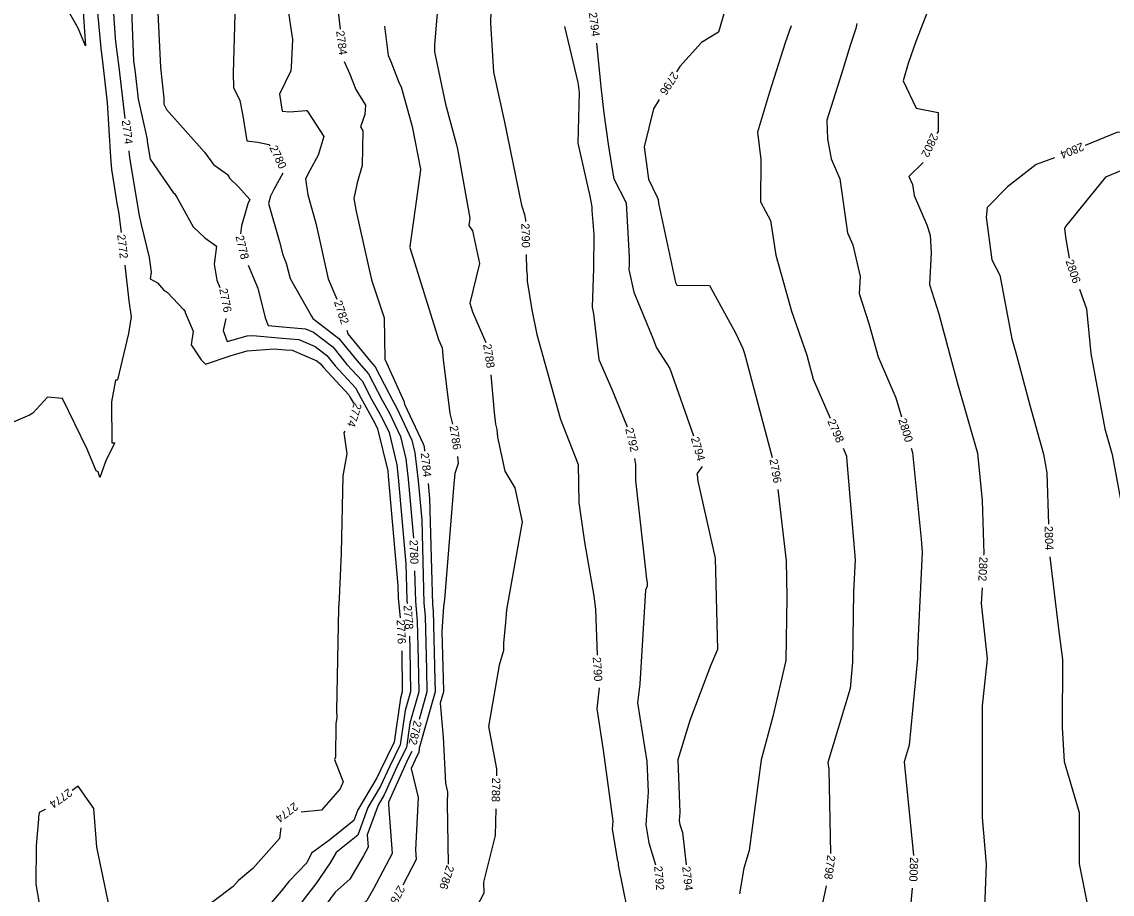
# Model space of a CAD drawing. Extents: x 1326424 to 1329294, y 1001359 to 1003823.
# Drawn here: x 1328270.7 to 1328536.8, y 1002132.9 to 1002345.9 of the extents above; entities that cross this region are included whole.
import ezdxf

# ---------------------------------------------------------------- set-up
doc = ezdxf.new("R2010")
doc.units = 0
doc.layers.add('Prop Rem of Exist Asph Pvmt', color=7, linetype='Continuous')
doc.layers.add('Scratch_Level_3', color=7, linetype='Continuous')

msp = doc.modelspace()

# ---------------------------------------------------------------- linework, layer by layer
at = {"layer": 'Prop Rem of Exist Asph Pvmt'}
for points in [[(1328327.69, 1002408.75), (1328325.85, 1002398.32), (1328324.98, 1002390.91), (1328322.68, 1002384.63), (1328322.05, 1002383.76), (1328319.77, 1002378.67), (1328318.97, 1002374.77), (1328321.77, 1002353.63), (1328322.6, 1002350.08), (1328322.71, 1002347.76), (1328322.29, 1002333.29), (1328322.35, 1002329.81), (1328323.9, 1002326.65), (1328324.63, 1002322.93), (1328325.59, 1002316.8), (1328328.28, 1002316.45), (1328330.98, 1002315.94), (1328331.23, 1002315.62)], [(1328474.44, 1002345.43), (1328474.25, 1002344.2), (1328472.82, 1002340.07), (1328470.76, 1002333.17), (1328467.16, 1002321.82), (1328467.29, 1002317.27), (1328468.2, 1002312.4), (1328470.3, 1002307.55), (1328472.23, 1002294.35), (1328473.5, 1002291.4), (1328475.26, 1002283.66), (1328475.07, 1002279.52), (1328477.36, 1002272.19), (1328479.7, 1002264.07), (1328483.98, 1002254.12), (1328485.41, 1002249.45)], [(1328334.35, 1002308.91), (1328332.16, 1002304.92), (1328331.41, 1002303.29), (1328330.9, 1002301.49), (1328333.56, 1002292.15), (1328334.36, 1002289.02), (1328335.23, 1002286.98), (1328336.15, 1002283.2), (1328341.42, 1002274.04), (1328341.61, 1002273.59), (1328341.64, 1002273.5), (1328348.05, 1002268.57), (1328352.9, 1002262.59), (1328355.33, 1002259.95), (1328358.65, 1002253.48), (1328360.34, 1002250.51), (1328363.09, 1002244.69), (1328364.41, 1002239.22), (1328364.98, 1002234.23), (1328366.26, 1002219.86)], [(1328487.76, 1002241.8), (1328488.08, 1002240.78), (1328490.16, 1002219.61), (1328490.42, 1002216.44), (1328489.28, 1002192.62), (1328489.25, 1002190.49), (1328487.23, 1002169.28), (1328486.02, 1002165.24), (1328488.3, 1002142.37)], [(1328366.54, 1002211.86), (1328366.74, 1002204.41), (1328367.18, 1002199.57), (1328367.44, 1002190.18), (1328367.54, 1002182.35), (1328365.39, 1002174.71), (1328364.55, 1002168.77), (1328362.65, 1002164.94), (1328359.13, 1002157.19), (1328357.61, 1002154.64), (1328354.97, 1002147.43), (1328355.19, 1002144.41), (1328354.09, 1002142.33), (1328350.76, 1002136.6), (1328347.19, 1002133.41), (1328344.84, 1002130.34), (1328339.38, 1002123.21), (1328337.47, 1002120.34)], [(1328487.98, 1002134.41), (1328486.2, 1002114.97), (1328480.86, 1002100.96), (1328478.71, 1002089.22), (1328475.62, 1002084.31), (1328466.63, 1002072.8), (1328466.25, 1002072.24), (1328466.25, 1002072.11), (1328466.26, 1002071.98), (1328466.26, 1002071.9), (1328466.26, 1002070.84), (1328466.26, 1002053.32), (1328467.37, 1002039.82)]]:
    msp.add_lwpolyline(points, dxfattribs=at)
at = {"layer": 'Scratch_Level_3'}
for points in [[(1328370.36, 1002438.68), (1328366.46, 1002420.17), (1328365.36, 1002419), (1328362.62, 1002413.23), (1328354.84, 1002400.91), (1328352.29, 1002385.99), (1328351.79, 1002383.48), (1328349.08, 1002380.34), (1328347.58, 1002376.59), (1328346.67, 1002359.58), (1328346.56, 1002357.37), (1328347.13, 1002353.48), (1328347.93, 1002347.6), (1328348.36, 1002344.1)], [(1328289.42, 1002421.95), (1328289.23, 1002418.11), (1328289.25, 1002416.07), (1328290.77, 1002402.8), (1328291.07, 1002392.59), (1328291.21, 1002389.62), (1328292, 1002378.58), (1328291.83, 1002366.05), (1328292.14, 1002360.91), (1328293.48, 1002341.95), (1328293.52, 1002340.97), (1328294.36, 1002334.81), (1328295.83, 1002322.28)], [(1328286.94, 1002393.97), (1328287.43, 1002384.84), (1328288.06, 1002376.16), (1328287.9, 1002364.56), (1328288, 1002363.14), (1328288.69, 1002353.42), (1328289.94, 1002339.4), (1328290.39, 1002336.12), (1328291.55, 1002326.17), (1328292.34, 1002312.81), (1328292.56, 1002309.8), (1328293.19, 1002305.71), (1328293.9, 1002301.48), (1328294.29, 1002299.52), (1328294.37, 1002298.9), (1328294.89, 1002294.4)], [(1328483.02, 1002387.38), (1328492.14, 1002365.36), (1328491.72, 1002365.23), (1328491.64, 1002365.29), (1328482.41, 1002362.81), (1328479.54, 1002361.94), (1328455.41, 1002355.37), (1328454.23, 1002354.93), (1328453.02, 1002353.96), (1328449.55, 1002356.34), (1328443.43, 1002352.61), (1328440.69, 1002343.36), (1328436.57, 1002340.81), (1328431.29, 1002334.92), (1328430.5, 1002333.67)], [(1328509.26, 1002387.47), (1328503.25, 1002370.18), (1328505.03, 1002365.87), (1328494.4, 1002362.61), (1328492.38, 1002364.1), (1328491.12, 1002363.76), (1328485.96, 1002362.21), (1328488.21, 1002362.11), (1328492.84, 1002362.13), (1328492.41, 1002357.81), (1328491.87, 1002348.79), (1328488.86, 1002341.02), (1328487.01, 1002335.7), (1328485.74, 1002331.42), (1328488.98, 1002324.77), (1328494.34, 1002323.71), (1328494.29, 1002319.1), (1328494.02, 1002318.63)], [(1328300.76, 1002385.23), (1328300.69, 1002384.69), (1328300.51, 1002383.37), (1328300.33, 1002382.62), (1328302.69, 1002360.68), (1328303.48, 1002357.32), (1328303.59, 1002354.89), (1328304.56, 1002334.72), (1328305.33, 1002327.19), (1328305.35, 1002325.74), (1328305.96, 1002324.49), (1328315.25, 1002314.06), (1328317.49, 1002311.06), (1328320.88, 1002308.58), (1328321.42, 1002307.62), (1328323.59, 1002305.56), (1328326.31, 1002302.53), (1328325.82, 1002301.46), (1328325.32, 1002299.72), (1328324.3, 1002296.05), (1328324.04, 1002294.15)], [(1328295.88, 1002374.52), (1328296.78, 1002359.53), (1328297.4, 1002350.77), (1328297.95, 1002336.31), (1328298.33, 1002333.5), (1328299.09, 1002326.99), (1328301.22, 1002317.51), (1328301.26, 1002316.94), (1328301.3, 1002316.68), (1328302.03, 1002312.33), (1328307.59, 1002304.18), (1328307.98, 1002303.96), (1328308.57, 1002302.92), (1328312.48, 1002295.85), (1328315.37, 1002293.16), (1328318.21, 1002291.07), (1328317.59, 1002286.74), (1328318.26, 1002282.83), (1328319, 1002281)], [(1328335.73, 1002367.87), (1328335.05, 1002353.01), (1328336.73, 1002341.52), (1328336.38, 1002334.83), (1328336.36, 1002333.93), (1328333.6, 1002328.21), (1328334.24, 1002324.09), (1328336.07, 1002323.85), (1328340.07, 1002324.19), (1328340.27, 1002324.24), (1328340.45, 1002323.9), (1328344.38, 1002317.84), (1328342.97, 1002313.29), (1328340.97, 1002309.54), (1328339.92, 1002307.53), (1328340.46, 1002303.61), (1328342.41, 1002296.68), (1328345.41, 1002283.17), (1328347.57, 1002278.17)], [(1328284.64, 1002362.56), (1328286.25, 1002340), (1328284.4, 1002344.32), (1328279.22, 1002353.61), (1328269.55, 1002349.88), (1328268.58, 1002349.95), (1328267.07, 1002348.12), (1328257.56, 1002334.31), (1328256.74, 1002328.81), (1328255.27, 1002325.76), (1328255.98, 1002324.84), (1328253.36, 1002314.86), (1328252.83, 1002305.47), (1328253.37, 1002304.29), (1328253.38, 1002303.83)], [(1328372.92, 1002365.03), (1328372.71, 1002364.23), (1328372.85, 1002357.68), (1328371.41, 1002340.21), (1328371.37, 1002338.51), (1328374.11, 1002325.8), (1328376.71, 1002316.13), (1328376.99, 1002314.75), (1328380.06, 1002297.93), (1328379.81, 1002296.16), (1328380.67, 1002294.85), (1328382.38, 1002286.9), (1328380.02, 1002277.2), (1328380.67, 1002275.08), (1328383.92, 1002267.57)], [(1328385.14, 1002348.51), (1328385.08, 1002345.49), (1328385.82, 1002333.61), (1328388.4, 1002321.75), (1328392.65, 1002301.07), (1328393.34, 1002298.82), (1328393.59, 1002297.51), (1328393.59, 1002297.09)], [(1328359.2, 1002344.78), (1328360.08, 1002337.63), (1328360.72, 1002336.15), (1328362.81, 1002330.89), (1328363.3, 1002330), (1328365.92, 1002320.28), (1328367.98, 1002309.92), (1328367.97, 1002309.75), (1328366.82, 1002301.41), (1328365.38, 1002291.01), (1328365.44, 1002290.91), (1328365.38, 1002290.8), (1328372.36, 1002268.32), (1328373.25, 1002266.27), (1328373.49, 1002263.46), (1328375.15, 1002250.28), (1328375.76, 1002247.68)], [(1328403.13, 1002344.71), (1328406.41, 1002331.01), (1328406.45, 1002330.6), (1328406.67, 1002328.57), (1328406.39, 1002316.28), (1328409.31, 1002303.29), (1328409.81, 1002300.67), (1328409.8, 1002299.77), (1328410.27, 1002293.93), (1328410.23, 1002285.65), (1328409.88, 1002276.22), (1328410.24, 1002274.56), (1328411.5, 1002263.47), (1328414.7, 1002256.19), (1328418.41, 1002247.02)], [(1328458.42, 1002344.88), (1328456.96, 1002340.75), (1328453.17, 1002328.67), (1328450.26, 1002318.91), (1328451.07, 1002312.23), (1328450.93, 1002301.96), (1328453.41, 1002297.38), (1328454.67, 1002288.87), (1328457.74, 1002278.18), (1328457.92, 1002277.28), (1328458.5, 1002275.24), (1328462.27, 1002264.48), (1328463.82, 1002258.61), (1328467.98, 1002249.15)], [(1328410.9, 1002340.66), (1328412.01, 1002330.01), (1328412.69, 1002323.54), (1328413.82, 1002315.99), (1328414.61, 1002310.9), (1328415.17, 1002307.52), (1328418.18, 1002301.67), (1328418.88, 1002288.45), (1328418.87, 1002286.55), (1328418.83, 1002285.44), (1328420.04, 1002279.89), (1328424.69, 1002268.63), (1328425.58, 1002266.31), (1328428.84, 1002261.28), (1328434.58, 1002244.85)], [(1328349.39, 1002336.18), (1328350.74, 1002333.06), (1328352.22, 1002329.34), (1328354.59, 1002325.51), (1328354.39, 1002323.24), (1328353.3, 1002320.2), (1328353.94, 1002319.28), (1328353.74, 1002310.76), (1328352.5, 1002306.58), (1328351.7, 1002302.71), (1328352.27, 1002299.56), (1328356.05, 1002282.89), (1328359.08, 1002273.59), (1328359.3, 1002263.49), (1328363.99, 1002253.11), (1328364.01, 1002252.89), (1328364.1, 1002252.54), (1328368.67, 1002242.86), (1328368.84, 1002242.17), (1328368.96, 1002241.11)], [(1328618.54, 1002313.98), (1328618.13, 1002315.51), (1328617.28, 1002317.56), (1328612.71, 1002327.2), (1328600.65, 1002329.07), (1328595.72, 1002330.81), (1328591.26, 1002332.05), (1328585.22, 1002330.68), (1328565.8, 1002325.59), (1328564.08, 1002325.4), (1328551.49, 1002321.39), (1328544.67, 1002319.43), (1328537.96, 1002318.85), (1328530.16, 1002315.68)], [(1328426.24, 1002326.91), (1328424.81, 1002324.65), (1328422.56, 1002315.34), (1328423.66, 1002307.48), (1328425.72, 1002303.03), (1328425.99, 1002302.51), (1328426.04, 1002301.58), (1328430.24, 1002282.2), (1328430.58, 1002281.59), (1328438.48, 1002281.49), (1328444.95, 1002269.8), (1328446.66, 1002266.15), (1328447.09, 1002264.94), (1328453.81, 1002239.52)], [(1328609.01, 1002322.15), (1328601.57, 1002323.3), (1328591.1, 1002324.62), (1328570.67, 1002319.64), (1328565.38, 1002317.61), (1328553.59, 1002313.69), (1328544.79, 1002311.16), (1328542.51, 1002310.97), (1328535.12, 1002307.96), (1328525.42, 1002295.87), (1328525.12, 1002295.37), (1328525.48, 1002292.85), (1328526.28, 1002288.17)], [(1328296.84, 1002314.36), (1328296.91, 1002313.37), (1328297.24, 1002311.19), (1328299.36, 1002298.6), (1328299.81, 1002296.41), (1328301.73, 1002288.34), (1328302.25, 1002284.76), (1328301.98, 1002283.16), (1328303.78, 1002282.14), (1328305.27, 1002280.47), (1328306.2, 1002279.82), (1328310.11, 1002275.61), (1328310.43, 1002275.23), (1328310.51, 1002275.19), (1328310.58, 1002274.94), (1328312.47, 1002270.38), (1328312.03, 1002267.04), (1328314.45, 1002263.38), (1328315.49, 1002262.31), (1328321.77, 1002264.45), (1328325.72, 1002265.55), (1328332.28, 1002266.08), (1328335.07, 1002265.81), (1328336.64, 1002265.69), (1328342.65, 1002263.14), (1328343.61, 1002262.41), (1328344.32, 1002261.53), (1328350.49, 1002254.82), (1328350.74, 1002254.33), (1328351.64, 1002252.75)], [(1328522.74, 1002312.67), (1328518.27, 1002311), (1328511.22, 1002305.6), (1328506.26, 1002300.51), (1328506, 1002298.19), (1328507.41, 1002287.74), (1328509.36, 1002284), (1328512.34, 1002268.48), (1328513.42, 1002264.5), (1328516.68, 1002252.27), (1328519.99, 1002240.31), (1328520.83, 1002235.8), (1328521.27, 1002223.25)], [(1328490.67, 1002311.56), (1328487.2, 1002308.07), (1328488.04, 1002306.14), (1328488.43, 1002303.49), (1328491.54, 1002296.27), (1328492.33, 1002293.76), (1328492.58, 1002289.49), (1328492.22, 1002281.76), (1328494.46, 1002274.61), (1328497.35, 1002263.94), (1328499.04, 1002257.59), (1328503.96, 1002240.62), (1328505.1, 1002229), (1328505.43, 1002215.98), (1328505.42, 1002215.69)], [(1328393.77, 1002289.09), (1328393.86, 1002285.33), (1328394.04, 1002283.91), (1328393.99, 1002282.6), (1328395.16, 1002275.53), (1328396.38, 1002269.56), (1328402.07, 1002249.12), (1328402.07, 1002249.06), (1328402.1, 1002249.02), (1328406.45, 1002237.81), (1328406.62, 1002228.52), (1328408.02, 1002218.83), (1328410.32, 1002205.75), (1328410.66, 1002202.46), (1328411.08, 1002191.25)], [(1328295.82, 1002286.46), (1328296.84, 1002277.77), (1328297.4, 1002273.85), (1328296.72, 1002269.77), (1328294.06, 1002258.46), (1328293.88, 1002258.42), (1328293.58, 1002258.4), (1328292.57, 1002253.12), (1328292.62, 1002243.11), (1328293.35, 1002243.13), (1328291.28, 1002238.95), (1328289.74, 1002234.66), (1328289.29, 1002236.02), (1328288.86, 1002236.25), (1328286.62, 1002241.56), (1328280.65, 1002253.93), (1328276.94, 1002254.24), (1328273.37, 1002250.34), (1328272.58, 1002249.87), (1328267.43, 1002247.63), (1328265.97, 1002238.99)], [(1328325.92, 1002286.47), (1328328.3, 1002280.87), (1328330.08, 1002273.59), (1328330.82, 1002271.71), (1328333.39, 1002271.47), (1328339.91, 1002270.95), (1328341.9, 1002270.11), (1328346.57, 1002266.52), (1328350.04, 1002262.24), (1328353.72, 1002258.24), (1328356.01, 1002253.76), (1328358.55, 1002249.3), (1328360.3, 1002245.6), (1328362.19, 1002237.74), (1328362.55, 1002234.61), (1328364.42, 1002213.59), (1328364.66, 1002204.8), (1328364.74, 1002203.91)], [(1328528.81, 1002280.62), (1328530.49, 1002275.78), (1328531.62, 1002264.91), (1328535.02, 1002246.53), (1328536.76, 1002240.26), (1328541.02, 1002217.44), (1328541.43, 1002215.9), (1328541.5, 1002215.5), (1328544.63, 1002193.68), (1328545.34, 1002190.12), (1328545.81, 1002182.27)], [(1328320.46, 1002273.46), (1328319.84, 1002270.52), (1328320.81, 1002267.85), (1328325.68, 1002269.2), (1328327.07, 1002269.32), (1328334.23, 1002268.64), (1328338.28, 1002268.32), (1328342.27, 1002266.63), (1328345.09, 1002264.46), (1328347.18, 1002261.88), (1328352.1, 1002256.53), (1328353.38, 1002254.05), (1328356.76, 1002248.09), (1328357.51, 1002246.52), (1328359.97, 1002236.26), (1328360.12, 1002234.99), (1328362.49, 1002208.28), (1328362.57, 1002205.19), (1328363.01, 1002200.36)], [(1328350.04, 1002270.57), (1328350.26, 1002269.72), (1328355.77, 1002262.95), (1328356.94, 1002261.67), (1328361.28, 1002253.2), (1328362.12, 1002251.72), (1328365.88, 1002243.78), (1328366.62, 1002240.69), (1328367.42, 1002233.86), (1328368.27, 1002224.23), (1328368.82, 1002204.01), (1328369.11, 1002200.82), (1328369.48, 1002187.67), (1328369.55, 1002182.35), (1328367.65, 1002175.59)], [(1328385.14, 1002259.73), (1328385.93, 1002250.51), (1328386.29, 1002247.68), (1328386.59, 1002246.36), (1328386.77, 1002244.49), (1328388.57, 1002236.22), (1328390.99, 1002232.12), (1328392.76, 1002223.79), (1328388.95, 1002202.36), (1328388.69, 1002199.29), (1328388.26, 1002194.2), (1328388.23, 1002192.43), (1328387.16, 1002188.82), (1328384.55, 1002173.84), (1328386.53, 1002163.51), (1328386.49, 1002161.81)], [(1328349.52, 1002245.96), (1328349.26, 1002245.55), (1328349.98, 1002240.44), (1328349.06, 1002235.07), (1328348.59, 1002216.2), (1328348.11, 1002205.13), (1328348, 1002202.74), (1328347.51, 1002177.77), (1328347.56, 1002176.04), (1328347.35, 1002174.54), (1328347.23, 1002166.35), (1328347.03, 1002165.79), (1328349.14, 1002160.36), (1328348.34, 1002158.62), (1328343.79, 1002153.48), (1328338.88, 1002152.94)], [(1328471.17, 1002241.82), (1328471.66, 1002240.68), (1328471.92, 1002239.84), (1328472.05, 1002238.51), (1328474.06, 1002214.53), (1328473.69, 1002206.74), (1328473.42, 1002189.6), (1328472.81, 1002183.16), (1328467.43, 1002165.07), (1328467.6, 1002163.37), (1328468.06, 1002142.88)], [(1328377.01, 1002239.79), (1328377.17, 1002238.08), (1328376.35, 1002235.64), (1328376.05, 1002232.11), (1328373.8, 1002204.83), (1328373.6, 1002203.13), (1328373.16, 1002197.03), (1328373.57, 1002182.65), (1328373.57, 1002182.34), (1328372.78, 1002179.56), (1328373.54, 1002171.26), (1328374.08, 1002160.03), (1328374.6, 1002157.85), (1328374.46, 1002155.18), (1328374.77, 1002140.3)], [(1328420.25, 1002239.29), (1328420.45, 1002237.81), (1328420.47, 1002233.94), (1328422.73, 1002213.55), (1328423.13, 1002209.82), (1328423.3, 1002209.05), (1328423.32, 1002208.14), (1328422.9, 1002207.15), (1328421.49, 1002184.28), (1328421.49, 1002184.23), (1328420.98, 1002179.67), (1328423.21, 1002165.36), (1328423.51, 1002157.84), (1328422.94, 1002149.91), (1328423.7, 1002145.52), (1328425.33, 1002140.13)], [(1328436.76, 1002237.36), (1328435.46, 1002235.5), (1328435.48, 1002235.3), (1328435.48, 1002235.28), (1328435.64, 1002233.79), (1328439.92, 1002214.98), (1328440.48, 1002192.7), (1328438.76, 1002188.68), (1328438.75, 1002188.64), (1328433.69, 1002175.3), (1328430.76, 1002165.77), (1328431.26, 1002152.85), (1328431.13, 1002150.97), (1328431.3, 1002149.94), (1328431.89, 1002147.98), (1328432.78, 1002140.15)], [(1328369.88, 1002233.16), (1328370.2, 1002229.54), (1328370.91, 1002203.62), (1328371.05, 1002202.07), (1328371.52, 1002185.16), (1328371.56, 1002182.34), (1328367.69, 1002168.6), (1328367.54, 1002167.52), (1328367.19, 1002166.82), (1328365.72, 1002163.6), (1328367.4, 1002156.53), (1328366.74, 1002143.75), (1328366.91, 1002141.39), (1328363.64, 1002135.17)], [(1328455.2, 1002231.68), (1328457.19, 1002214.33), (1328457.42, 1002205.44), (1328457.15, 1002189.95), (1328453.94, 1002176.32), (1328451.14, 1002165.7), (1328448.17, 1002143.59), (1328446.89, 1002139.28), (1328445.85, 1002133)], [(1328521.56, 1002215.26), (1328523.69, 1002197.72), (1328524.67, 1002190.2), (1328524.62, 1002173.63), (1328525.09, 1002165.3), (1328528.76, 1002152.9), (1328528.76, 1002140.32), (1328530.84, 1002129.8), (1328531.86, 1002116.24)], [(1328505.03, 1002207.7), (1328504.85, 1002203.9), (1328506.27, 1002190.4), (1328505.08, 1002178.95), (1328505.03, 1002165.31), (1328505.03, 1002151.63), (1328506.03, 1002140.22), (1328505.66, 1002129.7), (1328507.6, 1002115.33), (1328507.79, 1002108.02)], [(1328365.31, 1002195.93), (1328365.4, 1002192.69), (1328365.53, 1002182.35), (1328364.24, 1002177.76), (1328363.06, 1002169.4), (1328360.38, 1002163.99), (1328358.24, 1002159.29), (1328355.15, 1002154.11), (1328352.67, 1002147.33), (1328347.39, 1002143.11), (1328345.96, 1002140.61), (1328342.42, 1002135.46), (1328339.87, 1002132.12), (1328338.09, 1002129.79), (1328335.01, 1002127.06), (1328330.54, 1002121.31), (1328324.94, 1002113.3), (1328322.37, 1002109.53)], [(1328363.4, 1002192.37), (1328363.52, 1002182.36), (1328363.09, 1002180.82), (1328361.56, 1002170.02), (1328358.11, 1002163.05), (1328357.35, 1002161.38), (1328352.7, 1002153.57), (1328351.73, 1002150.9), (1328345.88, 1002146.23), (1328341.37, 1002142.94), (1328340.22, 1002140.64), (1328335.87, 1002136.02), (1328333.98, 1002133.68), (1328330.55, 1002129.67), (1328325.34, 1002123.27), (1328324.25, 1002121.89), (1328320.29, 1002115.31), (1328317.95, 1002112.41), (1328315.99, 1002108.64)], [(1328411.59, 1002183.27), (1328411.03, 1002178.18), (1328412.59, 1002168.12), (1328414.9, 1002150.78), (1328414.76, 1002148.85), (1328416.1, 1002141.1), (1328416.2, 1002140.78), (1328416.19, 1002140.04), (1328419.56, 1002123.63), (1328419.45, 1002123.49), (1328419.92, 1002121.52), (1328415.76, 1002112.8), (1328415.57, 1002112.22), (1328415.48, 1002112.08), (1328415.07, 1002112.01), (1328414.82, 1002112.1), (1328416.05, 1002119.94), (1328401.57, 1002120.41), (1328401.99, 1002116.61)], [(1328365.88, 1002167.81), (1328364.92, 1002165.88), (1328360.16, 1002155.42), (1328360.21, 1002155.21), (1328360.19, 1002154.83), (1328361.05, 1002142.9), (1328356.53, 1002134.29), (1328354.86, 1002131.42), (1328351.41, 1002128.34), (1328346.9, 1002122.47), (1328341.58, 1002114.51), (1328336.18, 1002106.79), (1328332.5, 1002097.15), (1328330.62, 1002091.9), (1328330.39, 1002078.61), (1328330.35, 1002078.07)], [(1328333.86, 1002149.13), (1328333.57, 1002146.51), (1328327.05, 1002139.22), (1328323.54, 1002136.29), (1328322.25, 1002134.84), (1328313.32, 1002128.09), (1328310.71, 1002121.09), (1328310.49, 1002120.7), (1328301.86, 1002119.21), (1328299.26, 1002116.11), (1328294.51, 1002124.37), (1328293.12, 1002124.59), (1328289.03, 1002144.46), (1328288.28, 1002153.86), (1328284.47, 1002159.34), (1328282.99, 1002158.29)], [(1328276.46, 1002153.66), (1328276.39, 1002153.61), (1328274.88, 1002152.89), (1328274.77, 1002151.74), (1328274.75, 1002151.25), (1328274.22, 1002144.85), (1328274.13, 1002135.42), (1328274.86, 1002131.18), (1328273.56, 1002120.88), (1328273.56, 1002120.81), (1328273.62, 1002113.84), (1328273.62, 1002111.51), (1328274.51, 1002108.33), (1328275.02, 1002100.61), (1328274, 1002092), (1328274.37, 1002090.84), (1328275.51, 1002088.18), (1328272.31, 1002083.2), (1328272.11, 1002080.99), (1328272.32, 1002061.5), (1328272.44, 1002059.04), (1328272.51, 1002058.34), (1328272.75, 1002056.28)], [(1328386.33, 1002153.81), (1328386.19, 1002147.25), (1328383.36, 1002135.92), (1328383.42, 1002133.17), (1328381.66, 1002129.74), (1328381.2, 1002115.37), (1328378.33, 1002110.62), (1328373.44, 1002099.72), (1328369.7, 1002070.17), (1328368.21, 1002064), (1328367.87, 1002063.85), (1328365.69, 1002057.43)], [(1328466.96, 1002135), (1328466.55, 1002133.07), (1328463.2, 1002117.46), (1328462.67, 1002114.93), (1328458.93, 1002108.96), (1328453.91, 1002099.43), (1328453.92, 1002099.24), (1328453.91, 1002099.14), (1328453.86, 1002085.05), (1328455.78, 1002070.48), (1328455.28, 1002064.91), (1328455.24, 1002063.62), (1328454.8, 1002061.86), (1328455.91, 1002043.77), (1328455.31, 1002038.05)]]:
    msp.add_lwpolyline(points, dxfattribs=at)

# ---------------------------------------------------------------- texts
at = {"layer": 'Prop Rem of Exist Asph Pvmt'}
for s, rotation, p in [('2780', 294.9559, (1328331.07, 1002315.15)), ('2800', 287.0925, (1328484.58, 1002248.75)), ('2780', 271.9839, (1328365.3, 1002219.41)), ('2800', 267.6798, (1328487.49, 1002142.01))]:
    msp.add_text(s, height=2, rotation=rotation, dxfattribs=at).set_placement(p)
at = {"layer": 'Scratch_Level_3'}
for s, rotation, p in [('2794', 277.3575, (1328409.03, 1002348.06)), ('2784', 277.4362, (1328347.39, 1002343.56)), ('2796', 237.7586, (1328429.44, 1002333.85)), ('2774', 277.277, (1328295.07, 1002321.78)), ('2802', 244.6526, (1328492.66, 1002318.82)), ('2804', 202.0575, (1328529.4, 1002316.44)), ('2790', 271.3089, (1328392.59, 1002296.65)), ('2772', 276.6688, (1328293.95, 1002293.87)), ('2778', 283.7691, (1328322.82, 1002293.49)), ('2806', 288.5639, (1328525.38, 1002287.47)), ('2776', 280.946, (1328318.85, 1002280.63)), ('2782', 287.9783, (1328346.84, 1002277.5)), ('2788', 278.845, (1328383.26, 1002267.1)), ('2774', 252.7025, (1328351.8, 1002253.04)), ('2798', 293.5437, (1328467.24, 1002248.37)), ('2786', 278.9886, (1328375.07, 1002247.16)), ('2792', 283.3966, (1328417.93, 1002246.5)), ('2794', 286.2335, (1328433.93, 1002244.23)), ('2784', 276.5558, (1328368.02, 1002240.58)), ('2796', 280.0682, (1328453.14, 1002239)), ('2804', 272.069, (1328520.28, 1002222.8)), ('2802', 267.2275, (1328504.4, 1002215.32)), ('2778', 274.1037, (1328363.84, 1002203.42)), ('2776', 272.7717, (1328362.15, 1002199.9)), ('2790', 273.6343, (1328410.01, 1002190.77)), ('2782', 257.1818, (1328366.38, 1002175.45)), ('2788', 268.8159, (1328385.48, 1002161.41)), ('2774', 215.3598, (1328282.07, 1002158.86)), ('2774', 217.1993, (1328337.15, 1002155.47)), ('2798', 262.0737, (1328467.3, 1002142.6)), ('2786', 252.1296, (1328374.36, 1002140.17)), ('2792', 275.1914, (1328424.99, 1002139.74)), ('2794', 276.4784, (1328431.84, 1002139.62)), ('2784', 242.3143, (1328362.56, 1002135.26))]:
    msp.add_text(s, height=2, rotation=rotation, dxfattribs=at).set_placement(p)

doc.saveas('drawing.dxf')
